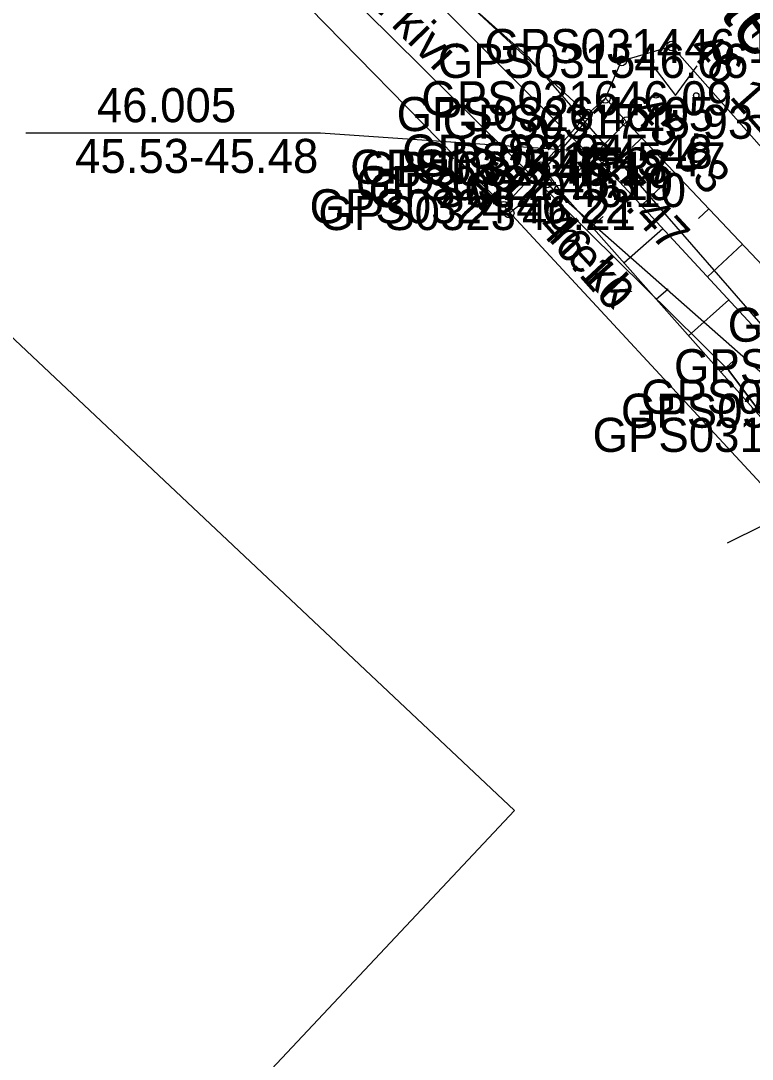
# Model space of a CAD drawing. Extents: x 551623 to 559850, y 6561220 to 6567135.
# Drawn here: x 557133.15 to 557148.18, y 6565410.11 to 6565431.43 of the extents above; entities that cross this region are included whole.
import ezdxf

# ---------------------------------------------------------------- set-up
doc = ezdxf.new("R2010")
doc.units = 0
for name, color, linetype in [('HALJASTUS', 7, 'Continuous'), ('Hoone Elu- või ühiskondlik hoone', 7, 'Continuous'), ('KORGUS-EH2000', 7, 'Continuous'), ('MOOTKORG-EH2000', 7, 'Continuous'), ('MOOTMPUNKT', 7, 'Continuous'), ('MOOTNR', 7, 'Continuous'), ('MOOTPIIR', 7, 'Continuous'), ('PIIR', 7, 'Continuous'), ('RELJEEF', 7, 'Continuous'), ('TEE', 7, 'Continuous'), ('TRUUP', 7, 'Continuous'), ('VTRASS', 7, 'Continuous')]:
    doc.layers.add(name, color=color, linetype=linetype)

msp = doc.modelspace()

# ---------------------------------------------------------------- linework, layer by layer
at = {"layer": 'HALJASTUS'}
for p, q in [((557146.136, 6565430.502), (557146.599, 6565429.895)), ((557146.599, 6565429.895), (557147.045, 6565430.502))]:
    msp.add_line(p, q, dxfattribs=at)
msp.add_lwpolyline([(557143.184, 6565427.481), (557143.953, 6565428.095), (557149.258, 6565423.423), (557154.977, 6565416.123), (557158.802, 6565408.194), (557156.675, 6565407.134)], dxfattribs=at)
for centre in [(557146.198, 6565429.895), (557147.027, 6565429.895)]:
    msp.add_circle(centre, 0.055, dxfattribs=at)
at = {"layer": 'Hoone Elu- või ühiskondlik hoone'}
msp.add_lwpolyline([(557131.138, 6565426.651), (557143.295, 6565415.217), (557134.793, 6565406.176), (557122.635, 6565417.61)], close=True, dxfattribs=at)
at = {"layer": 'KORGUS-EH2000'}
for centre in [(557146.525, 6565430.909), (557145.596, 6565429.355), (557145.029, 6565428.582), (557144.215, 6565427.953), (557143.073, 6565427.619)]:
    msp.add_circle(centre, 0.1, dxfattribs=at)
at = {"layer": 'MOOTMPUNKT'}
for centre in [(557146.525, 6565430.909), (557145.495, 6565430.605), (557145.16, 6565429.837), (557144.791, 6565429.513), (557145.596, 6565429.355), (557144.765, 6565428.743), (557143.836, 6565428.432), (557145.029, 6565428.582), (557143.912, 6565428.391), (557143.953, 6565428.095), (557144.215, 6565427.953), (557143.073, 6565427.619), (557143.184, 6565427.481)]:
    msp.add_circle(centre, 0.1, dxfattribs=at)
at = {"layer": 'MOOTPIIR'}
msp.add_lwpolyline([(557083.68, 6565476.148), (557106.788, 6565458.587), (557127.204, 6565442.668), (557129.68, 6565440.157), (557133.054, 6565437.26), (557137.649, 6565432.941), (557138.081, 6565432.718), (557143.073, 6565427.619), (557153.99, 6565415.85), (557157.091, 6565406.886), (557158.082, 6565405.849), (557159.483, 6565401.681), (557163.488, 6565387.31), (557164.249, 6565385.957), (557167.544, 6565372.263)], dxfattribs=at)
at = {"layer": 'PIIR'}
msp.add_lwpolyline([(557086.02, 6565487.88), (557133.47, 6565450.53), (557145.33, 6565440.92), (557155.41, 6565430.98), (557162.63, 6565421.27), (557167.88, 6565412.66), (557172.3, 6565401.51), (557178.6, 6565401.44), (557169.97, 6565369.7), (557164.21, 6565393.33), (557161.2, 6565402.1), (557158.24, 6565407.74), (557153.99, 6565415.85), (557147.7, 6565424.25), (557138.51, 6565433.32), (557128.11, 6565441.77), (557080.53, 6565479.22)], dxfattribs=at)
msp.add_lwpolyline([(557128.11, 6565441.77), (557138.51, 6565433.32), (557147.7, 6565424.25), (557153.99, 6565415.85), (557158.24, 6565407.74), (557099.01, 6565376.8), (557080.13, 6565401.49)], close=True, dxfattribs=at)
at = {"layer": 'RELJEEF'}
for p, q in [((557145.912, 6565429.022), (557145.706, 6565428.826)), ((557146.599, 6565428.296), (557145.903, 6565427.636)), ((557147.287, 6565427.57), (557147.076, 6565427.369)), ((557144.879, 6565427.205), (557145.113, 6565427.413)), ((557145.543, 6565426.457), (557146.34, 6565427.165)), ((557147.975, 6565426.844), (557147.261, 6565426.168)), ((557146.207, 6565425.71), (557146.45, 6565425.926)), ((557146.871, 6565424.962), (557147.698, 6565425.696)), ((557147.534, 6565424.214), (557147.787, 6565424.438))]:
    msp.add_line(p, q, dxfattribs=at)
for points in [[(557168.845, 6565388.684), (557168.904, 6565389.41), (557164.025, 6565401.568), (557161.386, 6565407.904), (557156.265, 6565416.907), (557150.349, 6565424.336), (557145.596, 6565429.355)], [(557145.029, 6565428.582), (557149.533, 6565423.711), (557155.404, 6565416.455), (557160.051, 6565407.411)], [(557144.215, 6565427.953), (557148.677, 6565422.927), (557154.688, 6565415.695), (557158.802, 6565408.194), (557157.091, 6565406.886)]]:
    msp.add_lwpolyline(points, dxfattribs=at)
at = {"layer": 'TEE'}
msp.add_line((557143.836, 6565428.432), (557143.073, 6565427.619), dxfattribs=at)
for points in [[(557139.072, 6565433.739), (557139.79, 6565434.148), (557144.791, 6565429.513), (557143.836, 6565428.432)], [(557144.791, 6565429.513), (557145.16, 6565429.837), (557145.495, 6565430.605), (557146.525, 6565430.909), (557151.594, 6565425.189), (557157.06, 6565417.237), (557161.835, 6565408.091), (557162.808, 6565405.636), (557164.43, 6565401.783), (557169.329, 6565389.362), (557168.924, 6565388.067), (557173.251, 6565380.787)]]:
    msp.add_lwpolyline(points, dxfattribs=at)
at = {"layer": 'TRUUP'}
for p, q in [((557139.15, 6565434.367), (557144.765, 6565428.743)), ((557144.694, 6565428.814), (557144.693, 6565428.036)), ((557145.472, 6565428.813), (557144.694, 6565428.814)), ((557144.974, 6565428.671), (557144.694, 6565428.813)), ((557144.919, 6565428.671), (557144.694, 6565428.785)), ((557144.863, 6565428.671), (557144.694, 6565428.757)), ((557144.836, 6565428.657), (557144.694, 6565428.729)), ((557145.03, 6565428.671), (557144.747, 6565428.814)), ((557145.472, 6565428.742), (557144.765, 6565428.743)), ((557144.765, 6565428.743), (557144.765, 6565428.035)), ((557145.085, 6565428.671), (557144.803, 6565428.814)), ((557145.141, 6565428.671), (557144.858, 6565428.814)), ((557145.196, 6565428.671), (557144.914, 6565428.814)), ((557145.252, 6565428.671), (557144.97, 6565428.814)), ((557145.307, 6565428.671), (557145.025, 6565428.814)), ((557145.363, 6565428.671), (557145.081, 6565428.814)), ((557145.419, 6565428.671), (557145.136, 6565428.813)), ((557145.472, 6565428.672), (557145.192, 6565428.813)), ((557145.472, 6565428.7), (557145.247, 6565428.813)), ((557145.472, 6565428.728), (557145.303, 6565428.813)), ((557145.472, 6565428.756), (557145.358, 6565428.813)), ((557145.472, 6565428.784), (557145.414, 6565428.813)), ((557145.472, 6565428.671), (557145.472, 6565428.813)), ((557144.836, 6565428.629), (557144.694, 6565428.701)), ((557144.836, 6565428.601), (557144.694, 6565428.673)), ((557144.836, 6565428.573), (557144.694, 6565428.645)), ((557144.836, 6565428.545), (557144.694, 6565428.617)), ((557144.836, 6565428.517), (557144.694, 6565428.589)), ((557144.836, 6565428.489), (557144.694, 6565428.561)), ((557144.836, 6565428.461), (557144.694, 6565428.533)), ((557145.472, 6565428.671), (557144.836, 6565428.671)), ((557144.836, 6565428.671), (557144.836, 6565428.035)), ((557144.836, 6565428.433), (557144.694, 6565428.505)), ((557144.836, 6565428.405), (557144.694, 6565428.477)), ((557144.836, 6565428.377), (557144.694, 6565428.449)), ((557144.836, 6565428.349), (557144.694, 6565428.421)), ((557144.836, 6565428.321), (557144.694, 6565428.393)), ((557144.836, 6565428.293), (557144.694, 6565428.365)), ((557144.836, 6565428.265), (557144.694, 6565428.337)), ((557144.836, 6565428.237), (557144.694, 6565428.309)), ((557144.836, 6565428.125), (557144.693, 6565428.197)), ((557144.836, 6565428.097), (557144.693, 6565428.169)), ((557144.836, 6565428.069), (557144.693, 6565428.141)), ((557144.836, 6565428.041), (557144.693, 6565428.113)), ((557144.791, 6565428.035), (557144.693, 6565428.085)), ((557144.836, 6565428.209), (557144.694, 6565428.281)), ((557144.836, 6565428.181), (557144.694, 6565428.253)), ((557144.836, 6565428.153), (557144.694, 6565428.225)), ((557144.736, 6565428.036), (557144.693, 6565428.057)), ((557144.836, 6565428.035), (557144.693, 6565428.036))]:
    msp.add_line(p, q, dxfattribs=at)
msp.add_lwpolyline([(557145.596, 6565429.355), (557145.16, 6565429.837), (557143.912, 6565428.391), (557144.215, 6565427.953)], close=True, dxfattribs=at)
msp.add_lwpolyline([(557144.765, 6565428.743), (557139.31, 6565429.119), (557133.252, 6565429.119)], dxfattribs=at)
at = {"layer": 'VTRASS'}
for points in [[(557074.832, 6565487.185), (557086.837, 6565478.124), (557098.322, 6565467.615), (557113.182, 6565455.735), (557132.832, 6565440.255), (557143.572, 6565430.685), (557150.882, 6565422.295), (557154.292, 6565417.165), (557161.032, 6565403.465), (557169.662, 6565382.045), (557172.292, 6565370.285), (557172.182, 6565358.175), (557171.032, 6565351.615), (557169.532, 6565344.075), (557162.002, 6565307.055), (557155.322, 6565276.245), (557152.172, 6565261.595), (557151.382, 6565257.755)], [(557150.882, 6565422.295), (557150.577, 6565422.144), (557147.664, 6565420.705)]]:
    msp.add_lwpolyline(points, dxfattribs=at)

# ---------------------------------------------------------------- texts
at = {"layer": 'HALJASTUS'}
msp.add_text('hekk', height=0.7, rotation=313.0274, dxfattribs=at).set_placement((557143.98, 6565426.931))
at = {"layer": 'KORGUS-EH2000'}
for s, rotation, p in [(' 46.12', 311.5523, (557146.656, 6565431.025)), (' 45.93', 313.4419, (557145.482, 6565429.706)), (' 46.22', 46.7775, (557142.536, 6565427.213)), (' 45.47', 312.7595, (557144.664, 6565428.539)), (' 46.10', 311.5964, (557143.561, 6565427.372))]:
    msp.add_text(s, height=0.7, rotation=rotation, dxfattribs=at).set_placement(p)
at = {"layer": 'MOOTKORG-EH2000'}
for s, p in [(' 46.12', (557146.525, 6565430.559)), (' 46.06', (557145.495, 6565430.255)), (' 46.09', (557145.16, 6565429.487)), (' 46.05', (557144.791, 6565429.163)), (' 45.93', (557145.596, 6565429.005)), (' 45.48', (557144.765, 6565428.393)), (' 46.18', (557143.836, 6565428.082)), (' 46.17', (557143.912, 6565428.041)), (' 45.47', (557145.029, 6565428.232)), (' 46.19', (557143.953, 6565427.745)), (' 46.10', (557144.215, 6565427.603)), (' 46.22', (557143.073, 6565427.269)), (' 46.21', (557143.184, 6565427.131))]:
    msp.add_text(s, height=0.7, dxfattribs=at).set_placement(p)
at = {"layer": 'MOOTNR'}
for s, p in [('GPS0314 ', (557142.675, 6565430.559)), ('GPS0315 ', (557141.716, 6565430.255)), ('GPS0316 ', (557141.38, 6565429.487)), ('GPS0326 ', (557140.872, 6565429.163)), ('GPS0317 ', (557141.817, 6565429.005)), ('GPS0319 ', (557140.985, 6565428.393)), ('GPS0318 ', (557141.249, 6565428.232)), ('GPS0325 ', (557139.917, 6565428.082)), ('GPS0321 ', (557140.132, 6565428.041)), ('GPS0322 ', (557140.033, 6565427.745)), ('GPS0320 ', (557140.295, 6565427.603)), ('GPS0324 ', (557139.083, 6565427.269)), ('GPS0323 ', (557139.264, 6565427.131)), ('GPS0309 ', (557147.674, 6565424.839)), ('GPS0310 ', (557146.57, 6565423.986)), ('GPS0311 ', (557145.893, 6565423.361)), ('GPS0313 ', (557145.479, 6565423.073)), ('GPS0312 ', (557144.897, 6565422.577))]:
    msp.add_text(s, height=0.7, dxfattribs=at).set_placement(p)
at = {"layer": 'TEE'}
for s, height, rotation, p in [('Kaevu tee', 1.2, 306.4604, (557146.539, 6565432.865)), ('bet kivi', 0.7, 313.9784, (557139.657, 6565432.461))]:
    msp.add_text(s, height=height, rotation=rotation, dxfattribs=at).set_placement(p)
at = {"layer": 'TRUUP'}
for s, p in [('46.005', (557134.712, 6565429.345)), ('45.53-45.48', (557134.266, 6565428.303))]:
    msp.add_text(s, height=0.7, dxfattribs=at).set_placement(p)

doc.saveas('drawing.dxf')
